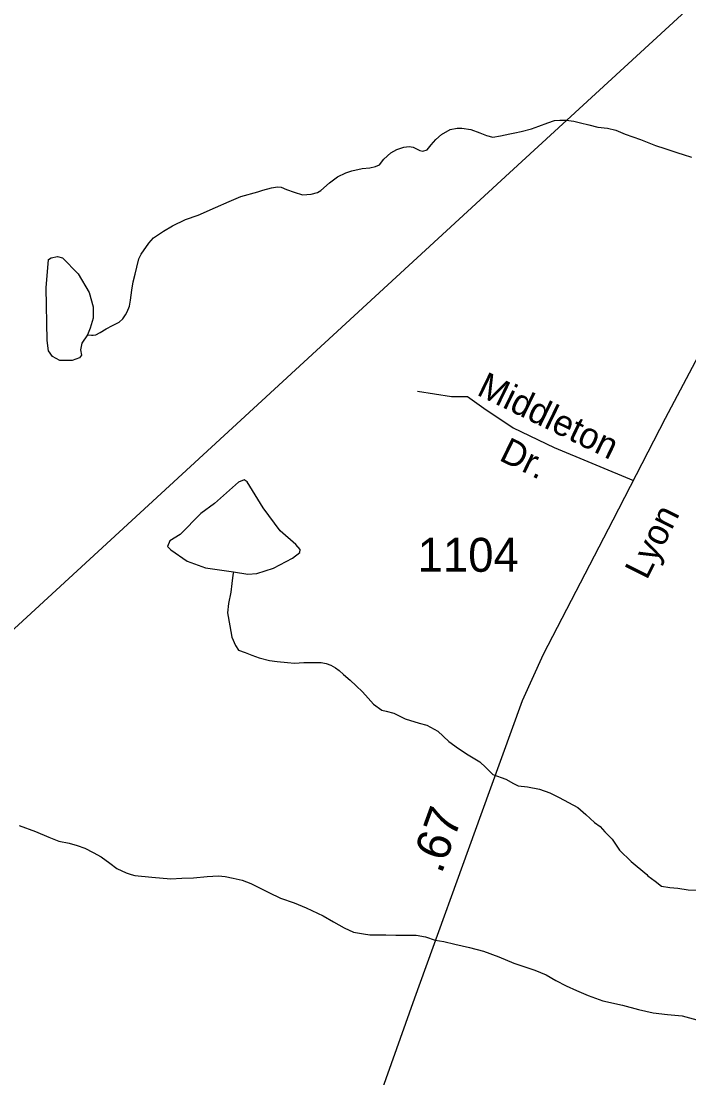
# Model space of a CAD drawing. Extents: x 2056842 to 2160602, y 826753 to 1016856.
# Drawn here: x 2077674 to 2080131, y 860868 to 864754 of the extents above; entities that cross this region are included whole.
import ezdxf

# ---------------------------------------------------------------- set-up
doc = ezdxf.new("R2010")
doc.units = 0
for name, color, linetype in [('Exist Hydrographic Creek Single Shore', 7, 'Continuous'), ('Exist Hydrographic Misc Water Feature', 7, 'Continuous'), ('Exist Road Non-System Type 51', 7, 'Continuous'), ('Exist Road Non-System Type 51 Label', 7, 'Continuous'), ('Exist Road Secondary Mileage Hundredths English Label', 7, 'Continuous'), ('Exist Road Secondary Type 51 Attributed', 7, 'Continuous'), ('Exist Road Secondary Type 51 Label', 7, 'Continuous'), ('Exist Road Secondary Type 51 Number Label', 7, 'Continuous'), ('Exist Utilities Telephone Line', 7, 'Continuous')]:
    doc.layers.add(name, color=color, linetype=linetype)

msp = doc.modelspace()

# ---------------------------------------------------------------- linework, layer by layer
at = {"layer": 'Exist Hydrographic Creek Single Shore'}
for points in [[(2078455.5, 862728.9), (2078453.4, 862717), (2078449.7, 862686.7), (2078445.6, 862654.8), (2078437.9, 862612.7), (2078434, 862578.8), (2078442.2, 862530.9), (2078450, 862488.6), (2078462.5, 862458.8), (2078474.6, 862440.7), (2078498.5, 862433.1), (2078522.7, 862423.2), (2078550.4, 862413), (2078588.6, 862403.1), (2078616.5, 862399.3), (2078654.6, 862395.5), (2078680.6, 862393.7), (2078714.5, 862395.9), (2078750.6, 862395.6), (2078778.2, 862395.9), (2078796.7, 862391.9), (2078814.3, 862385.9), (2078830.7, 862376.2), (2078844.7, 862365.9), (2078860.7, 862352.2), (2078884.7, 862330.2), (2078906.8, 862310.2), (2078930.8, 862288.4), (2078951.1, 862264.6), (2078971.2, 862242.5), (2079001.1, 862220.5), (2079016.9, 862216.4), (2079045.4, 862208.9), (2079087, 862188.7), (2079139.3, 862173.2), (2079167.2, 862164.9), (2079207, 862143.4), (2079247.4, 862105.2), (2079283.5, 862079.5), (2079319.6, 862055.8), (2079361.6, 862029.9), (2079383.8, 862009.9), (2079410, 861984), (2079458, 861966.2), (2079485.9, 861950.2), (2079503.7, 861942.2), (2079538, 861938.3), (2079581.6, 861930.4), (2079619.8, 861916.5), (2079654.2, 861898.7), (2079688.1, 861880.6), (2079722.1, 861862.8), (2079752.2, 861836.8), (2079784.2, 861807.1), (2079804.3, 861793.2), (2079822.4, 861773.4), (2079848.4, 861745.5), (2079876.5, 861705.5), (2079918.3, 861663.5), (2079976.8, 861615.7), (2079980.7, 861611.8), (2080006.7, 861592), (2080030.9, 861573.8), (2080061, 861568.1), (2080090.8, 861565.9), (2080128.9, 861560.2), (2080163, 861558.2)], [(2077666.7, 861796.4), (2077726.7, 861774.6), (2077776.6, 861752.9), (2077813.1, 861738.9), (2077850.8, 861731.1), (2077880.9, 861723.3), (2077909, 861713.3), (2077939.2, 861697.4), (2077968.7, 861681.6), (2078000.9, 861657.6), (2078026.9, 861637.9), (2078060.8, 861621.8), (2078078.8, 861615.7), (2078093.2, 861611.9), (2078155.1, 861605.8), (2078225, 861600), (2078265.4, 861602.5), (2078309.1, 861604.4), (2078358.9, 861608.6), (2078400.9, 861610.7), (2078424.9, 861608.8), (2078454.9, 861602.9), (2078487.3, 861595.2), (2078519.3, 861583), (2078553.3, 861565.3), (2078585.5, 861549.5), (2078629.2, 861529.4), (2078679, 861511.8), (2078723.1, 861493.7), (2078785.4, 861464), (2078823.4, 861442.1), (2078863.5, 861420.5), (2078897.4, 861404.4), (2078933.9, 861398.5), (2078957.9, 861394.5), (2078993.5, 861394.7), (2079015.7, 861394.6), (2079053.6, 861392.9), (2079093.6, 861392.9), (2079127.4, 861393), (2079161.9, 861387), (2079197.6, 861375.1), (2079229.4, 861369.5), (2079270, 861359.7), (2079323.5, 861347.9), (2079375.6, 861333.9), (2079431.7, 861314), (2079487.7, 861290.1), (2079524, 861278.1), (2079564.2, 861264.4), (2079605.8, 861246.6), (2079642.1, 861226.5), (2079679.9, 861206.7), (2079718.2, 861189), (2079760.2, 861170.9), (2079814.4, 861151.4), (2079886.5, 861135.5), (2079946.4, 861119.6), (2080000.4, 861107.7), (2080052.6, 861101.9), (2080106.4, 861096.1), (2080160.7, 861082.2)]]:
    msp.add_lwpolyline(points, dxfattribs=at)
at = {"layer": 'Exist Hydrographic Misc Water Feature'}
for points in [[(2077918.7, 863601), (2077932.8, 863599), (2077938.8, 863599.3), (2077948.8, 863600.9), (2077964.8, 863609.1), (2077986.9, 863623.2), (2078010.7, 863635.4), (2078034.7, 863647.2), (2078048.7, 863659.3), (2078058.7, 863673.6), (2078064.7, 863685.7), (2078072.7, 863705.6), (2078076.8, 863727.7), (2078082.1, 863765.4), (2078086.2, 863795.6), (2078094.4, 863823.6), (2078099.9, 863849.6), (2078107.9, 863879.6), (2078116.1, 863897.8), (2078144, 863937.8), (2078161.6, 863957.8), (2078197.7, 863982), (2078231.6, 864002), (2078279.6, 864024.4), (2078325.5, 864040.2), (2078389.3, 864068.6), (2078439.3, 864090.6), (2078483.2, 864108.8), (2078545.1, 864126.9), (2078563.1, 864133.2), (2078595.1, 864141.3), (2078617.1, 864145.3), (2078631.2, 864143.1), (2078651.1, 864135.2), (2078679.2, 864125.3), (2078709.3, 864115.4), (2078741.1, 864117.5), (2078765.1, 864123.6), (2078777.2, 864131.9), (2078809, 864159.9), (2078838.9, 864181.8), (2078869.1, 864195.9), (2078891.2, 864203.9), (2078929, 864212), (2078957, 864214.2), (2078978.8, 864220.2), (2078992.9, 864226.1), (2079008.7, 864246.5), (2079034.8, 864270.5), (2079056.9, 864282.6), (2079082.3, 864290.5), (2079102.6, 864292.8), (2079116.4, 864290.6), (2079128.5, 864284.8), (2079140.8, 864278.8), (2079152.7, 864276.6), (2079168.7, 864280.7), (2079172.8, 864287), (2079182.8, 864298.8), (2079200.4, 864318.9), (2079220.5, 864337), (2079252.5, 864355.2), (2079278.6, 864361.1), (2079296.4, 864361.2), (2079328.6, 864355.4), (2079362.2, 864343.4), (2079386.6, 864333.7), (2079410.2, 864327.6), (2079438.5, 864331.9), (2079472.5, 864339.7), (2079490.8, 864343.8), (2079514.4, 864348), (2079552.1, 864358.1), (2079578.6, 864368.3), (2079612.4, 864380.2), (2079636.2, 864388.3), (2079656.1, 864390.6), (2079680.3, 864390.6), (2079708.2, 864386.8), (2079732.3, 864380.7), (2079762.5, 864372.9), (2079796.3, 864364.9), (2079832.2, 864361.1), (2079862.4, 864353.3), (2079896.6, 864339.1), (2079952.8, 864319.2), (2080008.6, 864297.4), (2080042.8, 864285.7), (2080090.8, 864269.9), (2080110.5, 864263.7), (2080140.8, 864253.8)], [(2077918.7, 863601), (2077898.2, 863569.6), (2077892.9, 863545.8), (2077896.8, 863526.1), (2077888.9, 863515.5), (2077862.6, 863506.3), (2077816.5, 863506.3), (2077790.1, 863520.8), (2077775.6, 863541.9), (2077770.4, 863580.1), (2077766.4, 863773.9), (2077775.6, 863878), (2077784.9, 863883.3), (2077808.6, 863888.6), (2077827, 863883.3), (2077883.7, 863825.3), (2077924.5, 863756.7), (2077939, 863704), (2077939, 863661.8), (2077928.5, 863624.9), (2077918.7, 863601)], [(2078455.5, 862728.9), (2078508.1, 862720.6), (2078541.1, 862723.2), (2078603, 862743), (2078672.8, 862779.9), (2078699.2, 862799.7), (2078700.5, 862811.6), (2078684.7, 862830), (2078628, 862880.1), (2078564.8, 862964.5), (2078505.5, 863060.7), (2078495, 863067.3), (2078473.9, 863059.4), (2078385.6, 862980.3), (2078335.6, 862943.4), (2078259.1, 862866.9), (2078220.9, 862843.2), (2078213, 862822.1), (2078224.9, 862810.2), (2078285.5, 862768.1), (2078352.7, 862744.3), (2078455.5, 862728.9)]]:
    msp.add_lwpolyline(points, dxfattribs=at)
at = {"layer": 'Exist Road Non-System Type 51'}
msp.add_lwpolyline([(2079133.3, 863393.6), (2079258, 863373.9), (2079317.1, 863373.9), (2079376.2, 863331.2), (2079484.5, 863258.9), (2079635.5, 863186.7), (2079927.1, 863065.1)], dxfattribs=at)
at = {"layer": 'Exist Road Secondary Type 51 Attributed'}
msp.add_lwpolyline([(2078807.1, 860274), (2078874.1, 860449), (2078951.1, 860680), (2079123.5, 861162.2), (2079367.5, 861836.6), (2079519.1, 862256.5), (2079596, 862426.9), (2079852.5, 862920.5), (2080045.6, 863294.6), (2080166.8, 863523.4)], dxfattribs=at)
at = {"layer": 'Exist Utilities Telephone Line'}
msp.add_lwpolyline([(2070574.6, 855889.8), (2073540.2, 858741.1), (2079471.4, 864196.3), (2082575.1, 867047.6), (2086740, 870917.2), (2087764.9, 872677.4), (2089015.1, 875921.4), (2089705.6, 877143.4), (2092053.4, 881391.2), (2094430.2, 885697.2), (2096843.4, 888330.3), (2097766.5, 889363.1), (2100637.6, 891101.5), (2103123.5, 892599.9), (2104820.7, 893625.5), (2107244.8, 895109.3), (2108287.8, 895378.4), (2108625.8, 895633), (2109723.4, 896782.2), (2110232.2, 897204.1), (2110707.5, 898076.3)], dxfattribs=at)

# ---------------------------------------------------------------- texts
at = {"layer": 'Exist Road Non-System Type 51 Label'}
for s, p in [('Middleton', (2079346.6, 863381.6)), ('Dr.', (2079429, 863141.3))]:
    msp.add_text(s, height=95, rotation=334.0263, dxfattribs=at).set_placement(p)
at = {"layer": 'Exist Road Secondary Mileage Hundredths English Label'}
msp.add_text('.67', height=125, rotation=70.1076, dxfattribs=at).set_placement((2079220.9, 861615.3))
at = {"layer": 'Exist Road Secondary Type 51 Label'}
msp.add_text('Lyon', height=95, rotation=63.56, dxfattribs=at).set_placement((2079976.6, 862696.6))
at = {"layer": 'Exist Road Secondary Type 51 Number Label'}
msp.add_text('1104', height=125, dxfattribs=at).set_placement((2079133.4, 862729.2))

doc.saveas('drawing.dxf')
